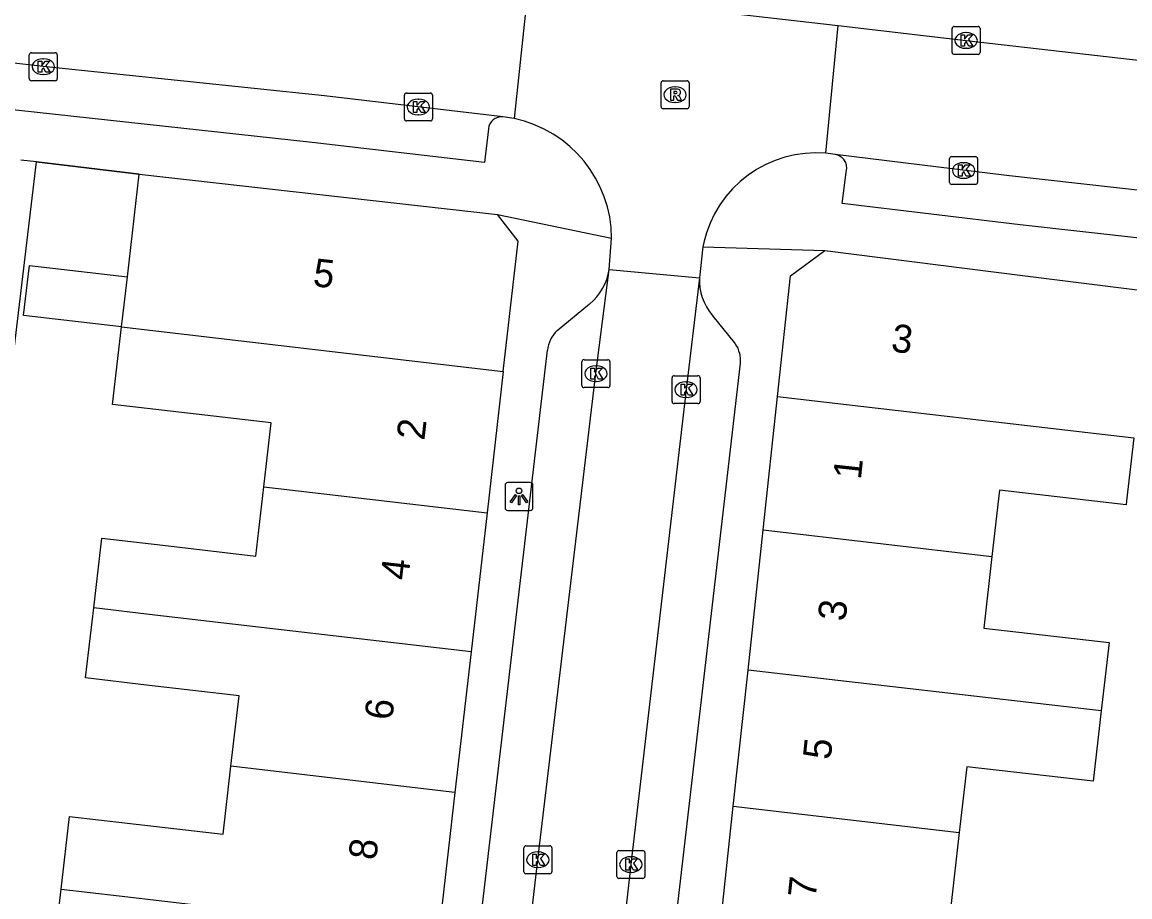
# Model space of a CAD drawing. Extents: x 161696 to 162377, y 380761 to 381673.
# Drawn here: x 162202.16 to 162241.77, y 381103.94 to 381135.22 of the extents above; entities that cross this region are included whole.
import ezdxf

# ---------------------------------------------------------------- set-up
doc = ezdxf.new("R2010")
doc.units = 0
for name, color, linetype in [('IMGEO_Kolk', 7, 'Continuous'), ('IMGEO_Lichtpunt', 7, 'Continuous'), ('IMGEO_Muur', 7, 'Continuous'), ('IMGEO_Pand', 7, 'Continuous'), ('IMGEO_Pand_nummerreeks', 7, 'Continuous'), ('IMGEO_Rijbaan_lokaal_open', 7, 'Continuous'), ('IMGEO_Rioolput', 7, 'Continuous'), ('IMGEO_Voetpad_open', 7, 'Continuous')]:
    doc.layers.add(name, color=color, linetype=linetype)

msp = doc.modelspace()

# ---------------------------------------------------------------- linework, layer by layer
at = {"layer": 'IMGEO_Kolk'}
for p, q in [((162235.411, 381134.135), (162235.411, 381134.987)), ((162235.486, 381135.061), (162236.338, 381135.061)), ((162235.899, 381134.841), (162235.924, 381134.841)), ((162236.412, 381134.987), (162236.412, 381134.135)), ((162202.419, 381133.197), (162202.419, 381134.049)), ((162202.494, 381134.123), (162203.346, 381134.123)), ((162203.42, 381134.049), (162203.42, 381133.197)), ((162236.338, 381134.061), (162235.486, 381134.061)), ((162235.922, 381134.281), (162235.897, 381134.281)), ((162202.907, 381133.903), (162202.932, 381133.903)), ((162202.93, 381133.343), (162202.905, 381133.343)), ((162203.346, 381133.123), (162202.494, 381133.123)), ((162215.83, 381131.757), (162215.83, 381132.609)), ((162215.905, 381132.683), (162216.757, 381132.683)), ((162216.318, 381132.463), (162216.343, 381132.463)), ((162216.831, 381132.609), (162216.831, 381131.757)), ((162216.757, 381131.683), (162215.905, 381131.683)), ((162216.341, 381131.903), (162216.316, 381131.903)), ((162235.321, 381129.486), (162235.321, 381130.338)), ((162235.396, 381130.412), (162236.248, 381130.412)), ((162235.809, 381130.192), (162235.834, 381130.192)), ((162236.322, 381130.338), (162236.322, 381129.486)), ((162236.248, 381129.412), (162235.396, 381129.412)), ((162235.832, 381129.632), (162235.807, 381129.632)), ((162222.176, 381122.222), (162222.176, 381123.074)), ((162222.251, 381123.148), (162223.103, 381123.148)), ((162222.664, 381122.928), (162222.689, 381122.928)), ((162223.177, 381123.074), (162223.177, 381122.222)), ((162225.474, 381122.576), (162226.326, 381122.576)), ((162223.103, 381122.148), (162222.251, 381122.148)), ((162222.687, 381122.368), (162222.662, 381122.368)), ((162225.399, 381121.65), (162225.399, 381122.502)), ((162225.887, 381122.356), (162225.912, 381122.356)), ((162226.4, 381122.502), (162226.4, 381121.65)), ((162225.91, 381121.796), (162225.885, 381121.796)), ((162226.326, 381121.576), (162225.474, 381121.576)), ((162220.1, 381104.841), (162220.1, 381105.693)), ((162220.175, 381105.767), (162221.027, 381105.767)), ((162220.588, 381105.547), (162220.613, 381105.547)), ((162221.101, 381105.693), (162221.101, 381104.841)), ((162223.425, 381104.671), (162223.425, 381105.523)), ((162223.5, 381105.597), (162224.352, 381105.597)), ((162224.426, 381105.523), (162224.426, 381104.671)), ((162223.913, 381105.377), (162223.938, 381105.377)), ((162221.027, 381104.767), (162220.175, 381104.767)), ((162220.611, 381104.987), (162220.586, 381104.987)), ((162223.936, 381104.817), (162223.911, 381104.817)), ((162224.352, 381104.597), (162223.5, 381104.597))]:
    msp.add_line(p, q, dxfattribs=at)
for points in [[(162235.411, 381134.135), (162235.411, 381134.987)], [(162235.486, 381135.061), (162236.338, 381135.061)], [(162236.412, 381134.987), (162236.412, 381134.135)], [(162235.732, 381134.761), (162235.855, 381134.761), (162235.855, 381134.61), (162235.985, 381134.761), (162236.149, 381134.761), (162236.003, 381134.61), (162236.156, 381134.361), (162236.004, 381134.361), (162235.919, 381134.525), (162235.855, 381134.458), (162235.855, 381134.361), (162235.732, 381134.361), (162235.732, 381134.761)], [(162202.419, 381133.197), (162202.419, 381134.049)], [(162202.494, 381134.123), (162203.346, 381134.123)], [(162203.42, 381134.049), (162203.42, 381133.197)], [(162236.338, 381134.061), (162235.486, 381134.061)], [(162202.74, 381133.823), (162202.863, 381133.823), (162202.863, 381133.672), (162202.993, 381133.823), (162203.157, 381133.823), (162203.011, 381133.672), (162203.164, 381133.423), (162203.012, 381133.423), (162202.927, 381133.587), (162202.863, 381133.52), (162202.863, 381133.423), (162202.74, 381133.423), (162202.74, 381133.823)], [(162203.346, 381133.123), (162202.494, 381133.123)], [(162215.83, 381131.757), (162215.83, 381132.609)], [(162215.905, 381132.683), (162216.757, 381132.683)], [(162216.831, 381132.609), (162216.831, 381131.757)], [(162216.151, 381132.383), (162216.274, 381132.383), (162216.274, 381132.232), (162216.404, 381132.383), (162216.568, 381132.383), (162216.422, 381132.232), (162216.575, 381131.983), (162216.423, 381131.983), (162216.338, 381132.147), (162216.274, 381132.08), (162216.274, 381131.983), (162216.151, 381131.983), (162216.151, 381132.383)], [(162216.757, 381131.683), (162215.905, 381131.683)], [(162235.321, 381129.486), (162235.321, 381130.338)], [(162235.396, 381130.412), (162236.248, 381130.412)], [(162235.642, 381130.112), (162235.765, 381130.112), (162235.765, 381129.961), (162235.895, 381130.112), (162236.059, 381130.112), (162235.913, 381129.961), (162236.066, 381129.712), (162235.914, 381129.712), (162235.829, 381129.876), (162235.765, 381129.809), (162235.765, 381129.712), (162235.642, 381129.712), (162235.642, 381130.112)], [(162236.322, 381130.338), (162236.322, 381129.486)], [(162236.248, 381129.412), (162235.396, 381129.412)], [(162222.176, 381122.222), (162222.176, 381123.074)], [(162222.251, 381123.148), (162223.103, 381123.148)], [(162223.177, 381123.074), (162223.177, 381122.222)], [(162222.497, 381122.848), (162222.62, 381122.848), (162222.62, 381122.697), (162222.75, 381122.848), (162222.914, 381122.848), (162222.768, 381122.697), (162222.921, 381122.448), (162222.769, 381122.448), (162222.684, 381122.612), (162222.62, 381122.545), (162222.62, 381122.448), (162222.497, 381122.448), (162222.497, 381122.848)], [(162225.474, 381122.576), (162226.326, 381122.576)], [(162223.103, 381122.148), (162222.251, 381122.148)], [(162225.399, 381121.65), (162225.399, 381122.502)], [(162225.72, 381122.276), (162225.843, 381122.276), (162225.843, 381122.125), (162225.973, 381122.276), (162226.137, 381122.276), (162225.991, 381122.125), (162226.144, 381121.876), (162225.992, 381121.876), (162225.907, 381122.04), (162225.843, 381121.973), (162225.843, 381121.876), (162225.72, 381121.876), (162225.72, 381122.276)], [(162226.4, 381122.502), (162226.4, 381121.65)], [(162226.326, 381121.576), (162225.474, 381121.576)], [(162220.1, 381104.841), (162220.1, 381105.693)], [(162220.175, 381105.767), (162221.027, 381105.767)], [(162221.101, 381105.693), (162221.101, 381104.841)], [(162223.425, 381104.671), (162223.425, 381105.523)], [(162223.5, 381105.597), (162224.352, 381105.597)], [(162224.426, 381105.523), (162224.426, 381104.671)], [(162220.421, 381105.467), (162220.544, 381105.467), (162220.544, 381105.316), (162220.674, 381105.467), (162220.838, 381105.467), (162220.692, 381105.316), (162220.845, 381105.067), (162220.693, 381105.067), (162220.608, 381105.231), (162220.544, 381105.164), (162220.544, 381105.067), (162220.421, 381105.067), (162220.421, 381105.467)], [(162223.746, 381105.297), (162223.869, 381105.297), (162223.869, 381105.146), (162223.999, 381105.297), (162224.163, 381105.297), (162224.017, 381105.146), (162224.17, 381104.897), (162224.018, 381104.897), (162223.933, 381105.061), (162223.869, 381104.994), (162223.869, 381104.897), (162223.746, 381104.897), (162223.746, 381105.297)], [(162221.027, 381104.767), (162220.175, 381104.767)], [(162224.352, 381104.597), (162223.5, 381104.597)]]:
    msp.add_lwpolyline(points, dxfattribs=at)
for centre, start, end in [((162235.488, 381134.985), 91.552, 178.448), ((162235.488, 381134.985), 91.552, 178.448), ((162236.336, 381134.985), 1.552, 88.448), ((162236.336, 381134.985), 1.552, 88.448), ((162202.496, 381134.047), 91.552, 178.448), ((162202.496, 381134.047), 91.552, 178.448), ((162203.344, 381134.047), 1.552, 88.448), ((162203.344, 381134.047), 1.552, 88.448), ((162235.488, 381134.137), 181.552, 268.448), ((162235.488, 381134.137), 181.552, 268.448), ((162236.336, 381134.137), 271.552, 358.448), ((162236.336, 381134.137), 271.552, 358.448), ((162202.496, 381133.199), 181.552, 268.448), ((162202.496, 381133.199), 181.552, 268.448), ((162203.344, 381133.199), 271.552, 358.448), ((162203.344, 381133.199), 271.552, 358.448), ((162215.907, 381132.607), 91.552, 178.448), ((162215.907, 381132.607), 91.552, 178.448), ((162216.755, 381132.607), 1.552, 88.448), ((162216.755, 381132.607), 1.552, 88.448), ((162215.907, 381131.759), 181.552, 268.448), ((162215.907, 381131.759), 181.552, 268.448), ((162216.755, 381131.759), 271.552, 358.448), ((162216.755, 381131.759), 271.552, 358.448), ((162235.398, 381130.336), 91.552, 178.448), ((162235.398, 381130.336), 91.552, 178.448), ((162236.246, 381130.336), 1.552, 88.448), ((162236.246, 381130.336), 1.552, 88.448), ((162235.398, 381129.488), 181.552, 268.448), ((162235.398, 381129.488), 181.552, 268.448), ((162236.246, 381129.488), 271.552, 358.448), ((162236.246, 381129.488), 271.552, 358.448), ((162222.253, 381123.072), 91.552, 178.448), ((162222.253, 381123.072), 91.552, 178.448), ((162223.101, 381123.072), 1.552, 88.448), ((162223.101, 381123.072), 1.552, 88.448), ((162225.476, 381122.5), 91.552, 178.448), ((162225.476, 381122.5), 91.552, 178.448), ((162226.324, 381122.5), 1.552, 88.448), ((162226.324, 381122.5), 1.552, 88.448), ((162222.253, 381122.224), 181.552, 268.448), ((162222.253, 381122.224), 181.552, 268.448), ((162223.101, 381122.224), 271.552, 358.448), ((162223.101, 381122.224), 271.552, 358.448), ((162225.476, 381121.652), 181.552, 268.448), ((162225.476, 381121.652), 181.552, 268.448), ((162226.324, 381121.652), 271.552, 358.448), ((162226.324, 381121.652), 271.552, 358.448), ((162220.177, 381105.691), 91.552, 178.448), ((162220.177, 381105.691), 91.552, 178.448), ((162221.025, 381105.691), 1.552, 88.448), ((162221.025, 381105.691), 1.552, 88.448), ((162223.502, 381105.521), 91.552, 178.448), ((162223.502, 381105.521), 91.552, 178.448), ((162224.35, 381105.521), 1.552, 88.448), ((162224.35, 381105.521), 1.552, 88.448), ((162220.177, 381104.843), 181.552, 268.448), ((162220.177, 381104.843), 181.552, 268.448), ((162221.025, 381104.843), 271.552, 358.448), ((162221.025, 381104.843), 271.552, 358.448), ((162223.502, 381104.673), 181.552, 268.448), ((162223.502, 381104.673), 181.552, 268.448), ((162224.35, 381104.673), 271.552, 358.448), ((162224.35, 381104.673), 271.552, 358.448)]:
    msp.add_arc(centre, 0.0765, start, end, dxfattribs=at)
for centre, major_axis, ratio, start_param, end_param in [((162235.898, 381134.561), (-0.387, 0.002), 0.722429, 4.712389, 7.853982), ((162235.923, 381134.561), (-0.39, 0.002), 0.717154, 1.570796, 4.712389), ((162202.906, 381133.623), (-0.387, 0.002), 0.722429, 4.712389, 7.853982), ((162202.931, 381133.623), (-0.39, 0.002), 0.717154, 1.570796, 4.712389), ((162216.317, 381132.183), (-0.387, 0.002), 0.722429, 4.712389, 7.853982), ((162216.342, 381132.183), (-0.39, 0.002), 0.717154, 1.570796, 4.712389), ((162235.808, 381129.912), (-0.387, 0.002), 0.722429, 4.712389, 7.853982), ((162235.833, 381129.912), (-0.39, 0.002), 0.717154, 1.570796, 4.712389), ((162222.663, 381122.648), (-0.387, 0.002), 0.722429, 4.712389, 7.853982), ((162222.688, 381122.648), (-0.39, 0.002), 0.717154, 1.570796, 4.712389), ((162225.886, 381122.076), (-0.387, 0.002), 0.722429, 4.712389, 7.853982), ((162225.911, 381122.076), (-0.39, 0.002), 0.717154, 1.570796, 4.712389), ((162220.587, 381105.267), (-0.387, 0.002), 0.722429, 4.712389, 7.853982), ((162220.612, 381105.267), (-0.39, 0.002), 0.717154, 1.570796, 4.712389), ((162223.912, 381105.097), (-0.387, 0.002), 0.722429, 4.712389, 7.853982), ((162223.937, 381105.097), (-0.39, 0.002), 0.717154, 1.570796, 4.712389)]:
    msp.add_ellipse(centre, major_axis=major_axis, ratio=ratio, start_param=start_param, end_param=end_param, dxfattribs=at)
at = {"layer": 'IMGEO_Lichtpunt'}
for p, q in [((162219.428, 381118.659), (162219.428, 381117.852)), ((162219.428, 381118.659), (162219.428, 381117.852)), ((162220.33, 381118.754), (162219.522, 381118.754)), ((162220.33, 381118.754), (162219.522, 381118.754)), ((162220.424, 381117.852), (162220.424, 381118.659)), ((162220.424, 381117.852), (162220.424, 381118.659)), ((162219.522, 381117.758), (162220.33, 381117.758)), ((162219.522, 381117.758), (162220.33, 381117.758))]:
    msp.add_line(p, q, dxfattribs=at)
for points in [[(162219.802, 381118.323), (162219.841, 381118.295), (162219.653, 381118.033), (162219.615, 381118.06), (162219.802, 381118.323)], [(162219.904, 381118.275), (162219.951, 381118.275), (162219.951, 381117.953), (162219.904, 381117.953), (162219.904, 381118.275)], [(162220.014, 381118.295), (162220.052, 381118.322), (162220.239, 381118.06), (162220.2, 381118.032), (162220.014, 381118.295)]]:
    msp.add_lwpolyline(points, dxfattribs=at)
msp.add_circle((162219.927, 381118.457), 0.0994, dxfattribs=at)
for centre, start, end in [((162219.522, 381118.659), 90, 180), ((162219.522, 381118.659), 90, 180), ((162220.33, 381118.659), 0, 90), ((162220.33, 381118.659), 0, 90), ((162219.522, 381117.852), 180, 270), ((162219.522, 381117.852), 180, 270), ((162220.33, 381117.852), 270, 0), ((162220.33, 381117.852), 270, 360)]:
    msp.add_arc(centre, 0.0946, start, end, dxfattribs=at)
at = {"layer": 'IMGEO_Muur'}
msp.add_lwpolyline([(162202.676, 381130.218), (162206.35, 381129.78)], dxfattribs=at)
at = {"layer": 'IMGEO_Pand'}
for points in [[(162205.924, 381126.106), (162206.35, 381129.78)], [(162206.35, 381129.78), (162219.154, 381128.335)], [(162219.364, 381122.73), (162219.899, 381127.383), (162219.154, 381128.335)], [(162229.172, 381121.826), (162229.638, 381126.14), (162230.857, 381127.048)], [(162230.857, 381127.048), (162238.019, 381126.145), (162242.503, 381125.58)], [(162205.717, 381124.322), (162202.214, 381124.731), (162202.421, 381126.514), (162205.924, 381126.106)], [(162205.717, 381124.322), (162205.774, 381124.814), (162205.924, 381126.106)], [(162210.806, 381118.599), (162211.072, 381120.889), (162205.395, 381121.548), (162205.717, 381124.322)], [(162205.717, 381124.322), (162219.364, 381122.73)], [(162219.364, 381122.73), (162218.783, 381117.668)], [(162228.657, 381117.06), (162229.172, 381121.826)], [(162229.172, 381121.826), (162241.906, 381120.35)], [(162241.906, 381120.35), (162241.648, 381118.097), (162241.632, 381117.961), (162237.105, 381118.479), (162236.834, 381116.112)], [(162204.721, 381114.272), (162205.01, 381116.768), (162207.195, 381116.514), (162210.52, 381116.128), (162210.806, 381118.599)], [(162210.806, 381118.599), (162218.783, 381117.668)], [(162218.783, 381117.668), (162218.212, 381112.698)], [(162228.115, 381112.051), (162228.657, 381117.06)], [(162228.657, 381117.06), (162236.834, 381116.112)], [(162236.834, 381116.112), (162236.541, 381113.55), (162241.023, 381113.038), (162240.743, 381110.587)], [(162209.628, 381108.612), (162209.92, 381111.131), (162206.615, 381111.514), (162204.431, 381111.767), (162204.721, 381114.272)], [(162218.212, 381112.698), (162206.905, 381114.017), (162204.721, 381114.272)], [(162218.212, 381112.698), (162217.635, 381107.676)], [(162227.589, 381107.183), (162228.115, 381112.051)], [(162240.743, 381110.587), (162228.115, 381112.051)], [(162240.743, 381110.587), (162240.455, 381108.072), (162235.935, 381108.589), (162235.667, 381106.247)], [(162203.558, 381104.221), (162203.858, 381106.818), (162205.935, 381106.577), (162209.346, 381106.181), (162209.628, 381108.612)], [(162217.635, 381107.676), (162209.628, 381108.612)], [(162217.635, 381107.676), (162217.057, 381102.646)], [(162227.058, 381102.264), (162227.589, 381107.183)], [(162227.589, 381107.183), (162235.667, 381106.247)], [(162235.667, 381106.247), (162235.363, 381103.59), (162239.881, 381103.073), (162239.622, 381100.807)], [(162216.489, 381097.704), (162211.523, 381098.281), (162209.454, 381098.521), (162208.387, 381098.644), (162205.06, 381099.031), (162205.352, 381101.548), (162203.276, 381101.789), (162203.558, 381104.221)], [(162203.558, 381104.221), (162205.634, 381103.979), (162217.057, 381102.646)]]:
    msp.add_lwpolyline(points, dxfattribs=at)
at = {"layer": 'IMGEO_Rijbaan_lokaal_open'}
for points in [[(162219.35, 381131.833), (162212.969, 381132.576), (162202.92, 381133.625), (162201.233, 381133.817), (162189.43, 381135.203), (162180.206, 381136.281), (162167.974, 381137.811)], [(162220.241, 381136.371), (162219.754, 381131.77)], [(162220.241, 381136.371), (162231.336, 381135.092)], [(162230.891, 381130.526), (162231.336, 381135.092)], [(162231.336, 381135.092), (162235.908, 381134.56), (162252.394, 381132.68), (162253.806, 381132.502), (162263.135, 381131.392), (162270.469, 381130.482), (162275.927, 381129.885)], [(162219.754, 381131.77), (162219.35, 381131.833)], [(162230.891, 381130.526), (162230.523, 381130.54), (162230.156, 381130.521), (162229.791, 381130.47), (162229.433, 381130.386), (162229.083, 381130.27), (162228.746, 381130.124), (162228.422, 381129.948), (162228.116, 381129.744), (162227.829, 381129.514), (162227.564, 381129.258), (162227.323, 381128.98), (162227.108, 381128.682), (162226.92, 381128.365), (162226.761, 381128.033), (162226.632, 381127.688), (162226.535, 381127.334), (162226.503, 381127.179)], [(162231.234, 381130.481), (162230.891, 381130.526)], [(162275.204, 381125.333), (162267.557, 381126.277), (162252.869, 381127.996), (162237.352, 381129.735), (162231.234, 381130.481)], [(162223.152, 381126.37), (162223.239, 381127.491)], [(162226.503, 381127.179), (162226.374, 381126.074)], [(162219.859, 381098.874), (162220.602, 381105.267), (162222.678, 381122.648), (162223.152, 381126.37)], [(162223.152, 381126.37), (162226.374, 381126.074)], [(162226.374, 381126.074), (162225.899, 381122.077), (162223.925, 381105.097), (162223.186, 381098.538)]]:
    msp.add_lwpolyline(points, dxfattribs=at)
msp.add_arc((162218.84, 381127.467), 4.399, 0.3101, 78.0116, dxfattribs=at)
at = {"layer": 'IMGEO_Rioolput'}
for p, q in [((162225.007, 381132.196), (162225.007, 381133.048)), ((162225.082, 381133.122), (162225.934, 381133.122)), ((162225.495, 381132.902), (162225.52, 381132.902)), ((162226.008, 381133.048), (162226.008, 381132.196)), ((162225.934, 381132.122), (162225.082, 381132.122)), ((162225.518, 381132.342), (162225.493, 381132.342))]:
    msp.add_line(p, q, dxfattribs=at)
for points in [[(162225.007, 381132.196), (162225.007, 381133.048)], [(162225.082, 381133.122), (162225.934, 381133.122)], [(162225.596, 381132.82), (162225.344, 381132.822), (162225.344, 381132.422)], [(162226.008, 381133.048), (162226.008, 381132.196)], [(162225.344, 381132.422), (162225.468, 381132.422), (162225.468, 381132.584), (162225.479, 381132.584)], [(162225.522, 381132.741), (162225.468, 381132.741), (162225.468, 381132.66)], [(162225.468, 381132.66), (162225.52, 381132.66)], [(162225.526, 381132.555), (162225.597, 381132.422), (162225.737, 381132.422), (162225.672, 381132.548)], [(162225.934, 381132.122), (162225.082, 381132.122)]]:
    msp.add_lwpolyline(points, dxfattribs=at)
for centre, radius, start, end in [((162225.084, 381133.046), 0.0765, 91.552, 178.448), ((162225.084, 381133.046), 0.0765, 91.552, 178.448), ((162225.595, 381132.71), 0.109, 350.3612, 89.416), ((162225.932, 381133.046), 0.0765, 1.552, 88.448), ((162225.932, 381133.046), 0.0765, 1.552, 88.448), ((162225.478, 381132.531), 0.0533, 26.0293, 88.6989), ((162225.504, 381132.849), 0.19, 274.7715, 282.9687), ((162225.528, 381132.645), 0.0964, 77.0061, 93.1865), ((162225.542, 381132.702), 0.0378, 276.6634, 79.6772), ((162225.593, 381132.71), 0.112, 277.5842, 350.9817), ((162225.577, 381132.495), 0.108, 29.5134, 73.7905), ((162225.084, 381132.198), 0.0765, 181.552, 268.448), ((162225.084, 381132.198), 0.0765, 181.552, 268.448), ((162225.932, 381132.198), 0.0765, 271.552, 358.448), ((162225.932, 381132.198), 0.0765, 271.552, 358.448)]:
    msp.add_arc(centre, radius, start, end, dxfattribs=at)
for centre, major_axis, ratio, start_param, end_param in [((162225.494, 381132.622), (-0.387, 0.002), 0.722429, 4.712389, 7.853982), ((162225.519, 381132.622), (-0.39, 0.002), 0.717154, 1.570796, 4.712389)]:
    msp.add_ellipse(centre, major_axis=major_axis, ratio=ratio, start_param=start_param, end_param=end_param, dxfattribs=at)
at = {"layer": 'IMGEO_Voetpad_open'}
for points in [[(162218.831, 381131.407), (162218.69, 381130.202), (162212.536, 381130.919), (162199.956, 381132.285), (162185.609, 381133.958)], [(162246.911, 381126.957), (162237.85, 381127.974), (162231.478, 381128.732), (162231.641, 381129.937), (162231.645, 381129.98), (162231.645, 381130.024), (162231.641, 381130.067), (162231.633, 381130.11), (162231.621, 381130.152), (162231.606, 381130.193), (162231.587, 381130.232), (162231.564, 381130.269), (162231.539, 381130.304), (162231.51, 381130.337), (162231.478, 381130.367), (162231.444, 381130.394), (162231.408, 381130.418), (162231.37, 381130.439), (162231.33, 381130.456), (162231.288, 381130.469), (162231.246, 381130.479), (162231.234, 381130.481)], [(162190.682, 381108.92), (162190.919, 381110.973), (162200.24, 381109.895), (162200.348, 381110.824), (162202.676, 381130.218)], [(162202.676, 381130.218), (162202.113, 381130.285)], [(162206.35, 381129.78), (162202.676, 381130.218)], [(162219.154, 381128.335), (162223.239, 381127.491)], [(162226.503, 381127.179), (162230.857, 381127.048)], [(162226.374, 381126.074), (162226.377, 381125.894), (162226.396, 381125.716), (162226.431, 381125.539), (162226.481, 381125.367), (162226.547, 381125.2), (162226.627, 381125.039), (162226.722, 381124.886), (162226.83, 381124.742), (162226.86, 381124.706), (162227.618, 381123.768), (162227.659, 381123.712), (162227.707, 381123.635), (162227.747, 381123.554), (162227.78, 381123.469), (162227.806, 381123.382), (162227.823, 381123.293), (162227.833, 381123.203), (162227.835, 381123.112), (162227.828, 381123.022), (162225.086, 381099.257)], [(162221.29, 381124.188), (162222.453, 381125.147)], [(162218.189, 381099.998), (162220.945, 381123.483)]]:
    msp.add_lwpolyline(points, dxfattribs=at)
for centre, radius, start, end in [((162219.312, 381131.351), 0.484, 85.448, 173.3109), ((162221.198, 381126.675), 1.978, 309.3856, 351.1145), ((162222.081, 381123.364), 1.142, 133.8266, 174.0227)]:
    msp.add_arc(centre, radius, start, end, dxfattribs=at)

# ---------------------------------------------------------------- texts
at = {"layer": 'IMGEO_Pand_nummerreeks'}
for s, rotation, p in [('5', 353.56, (162212.533, 381125.782)), ('3', 352.8151, (162233.202, 381123.446)), ('2', 83.4457, (162216.542, 381120.239)), ('1', 83.8322, (162232.147, 381118.837)), ('4', 83.4457, (162215.967, 381115.236)), ('3', 83.8322, (162231.6, 381113.771)), ('6', 83.4457, (162215.392, 381110.231)), ('5', 83.8322, (162231.065, 381108.819)), ('8', 83.4457, (162214.818, 381105.23)), ('7', 83.8322, (162230.53, 381103.867))]:
    msp.add_text(s, height=1, rotation=rotation, dxfattribs=at).set_placement(p)

doc.saveas('drawing.dxf')
